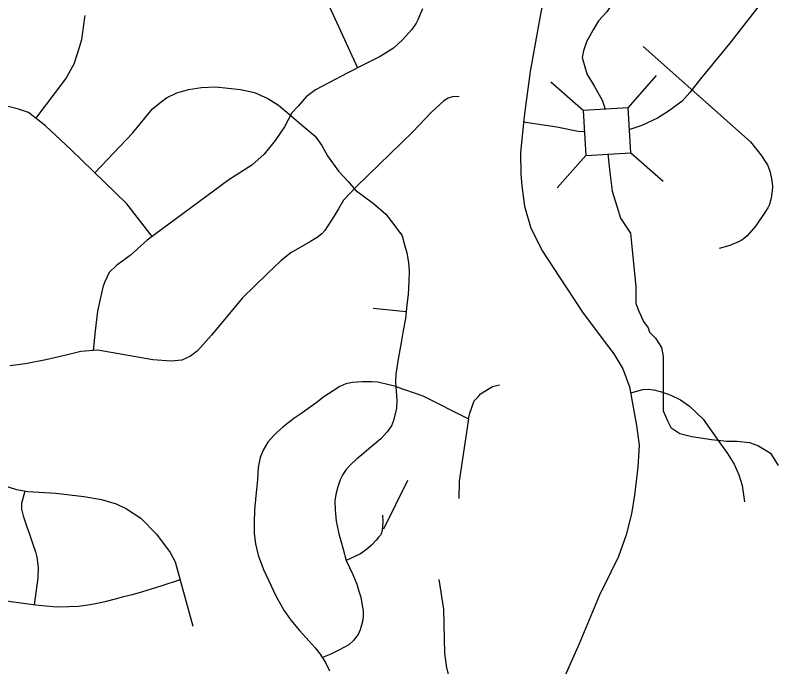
# Model space of a CAD drawing. Extents: x 1788175 to 1969470, y 584502 to 738744.
# Drawn here: x 1798565 to 1802567, y 690549 to 693983 of the extents above; entities that cross this region are included whole.
import ezdxf

# ---------------------------------------------------------------- set-up
doc = ezdxf.new("R2010")
doc.units = 0
for name, color, linetype in [('DESIGN - TRANSPORTATION - Text', 7, 'Continuous'), ('SURVEY - DRAINAGE - Storm Sewer', 7, 'Continuous'), ('SURVEY - TRANSPORTATION - Roads', 7, 'Continuous')]:
    doc.layers.add(name, color=color, linetype=linetype)

msp = doc.modelspace()

# ---------------------------------------------------------------- linework, layer by layer
at = {"layer": 'DESIGN - TRANSPORTATION - Text'}
for points in [[(1801986.1, 694760.1), (1801925.2, 694679.9), (1801881, 694576), (1801850.9, 694496.2), (1801832.8, 694418.2), (1801822.7, 694376.3), (1801816.5, 694272.4), (1801802.5, 694214.5), (1801766.3, 694116.6), (1801724.2, 694064.7), (1801682.2, 694000.8), (1801638.1, 693952.9), (1801610, 693905), (1801575.9, 693843.1), (1801559.9, 693795.2), (1801551.8, 693759.2), (1801577.7, 693673.3), (1801617.6, 693607.3), (1801659.4, 693531.3), (1801673.7, 693485)], [(1801687.2, 693251.4), (1801698.8, 693153.6), (1801710.6, 693055.7), (1801734.5, 692975.8), (1801754.4, 692913.8), (1801806.2, 692833.8), (1801814, 692763)], [(1801814, 692763), (1801835.5, 692551), (1801835.5, 692511.2), (1801835.5, 692463.3), (1801851.4, 692423.5), (1801875.3, 692367.7), (1801899.2, 692335.8), (1801907.2, 692311.9), (1801939.1, 692280), (1801971, 692232.1), (1801978.9, 692184.3), (1801978.9, 692128.5), (1801978.9, 691897.3), (1802002.9, 691841.5), (1802018.8, 691809.6), (1802066.6, 691777.7), (1802130.4, 691761.8), (1802234.1, 691745.9), (1802313.8, 691737.9), (1802369.6, 691737.9), (1802433.4, 691729.9), (1802481.2, 691714), (1802545, 691674.1), (1802584.8, 691610.3)]]:
    msp.add_lwpolyline(points, dxfattribs=at)
at = {"layer": 'SURVEY - DRAINAGE - Storm Sewer'}
for p, q in [((1801794, 693494.7), (1801944.2, 693665)), ((1801556.8, 693479.9), (1801386.5, 693630.2)), ((1801571.6, 693242.8), (1801421.4, 693072.5)), ((1801808.7, 693257.6), (1801979, 693107.3))]:
    msp.add_line(p, q, dxfattribs=at)
msp.add_lwpolyline([(1801571.6, 693242.8), (1801808.8, 693257.6), (1801794, 693494.7), (1801556.8, 693479.9)], close=True, dxfattribs=at)
at = {"layer": 'SURVEY - TRANSPORTATION - Roads'}
for points in [[(1802825.4, 694759.9), (1802767.5, 694523.1), (1802748.3, 694459.9), (1802737, 694427), (1802706.6, 694361.2), (1802666.5, 694293.2), (1802521.2, 694083.3), (1802329.8, 693836), (1802176.5, 693647.1), (1802119.1, 693575.1), (1802078.8, 693530.2), (1802006.2, 693477.5), (1801949.3, 693440.4), (1801866.8, 693401.8), (1801798.4, 693378)], [(1800022.9, 694461.2), (1800368.4, 693704.6)], [(1801361.6, 694135.9), (1801328.7, 693968.9), (1801279.2, 693685.9), (1801262.4, 693569), (1801246.1, 693449.6), (1801226.6, 693258.9), (1801229.6, 693145.6), (1801234.1, 693084.1), (1801248.7, 692976.7), (1801282.7, 692859.9), (1801344, 692739.8), (1801428.6, 692606.6), (1801554.5, 692418.3), (1801662.5, 692272), (1801719.4, 692197.9), (1801766.7, 692119.8), (1801802.5, 692024.3), (1801821, 691916.9), (1801839.3, 691821.1), (1801851.9, 691717.4), (1801845.3, 691600.1), (1801827.3, 691453.7), (1801812.8, 691355.4), (1801784.8, 691243.4), (1801743.2, 691129.3), (1801703.3, 691047.9), (1801642.5, 690922), (1801536.4, 690670.4), (1801445.3, 690465.1)], [(1800711.5, 694015.9), (1800686.8, 693957.8), (1800677.9, 693941.1), (1800654.6, 693907.8), (1800606.4, 693852.7), (1800558.4, 693809.6), (1800489, 693764.3), (1800408, 693724.6), (1800313.5, 693676.9), (1800220.9, 693627.4), (1800147.6, 693589.7), (1800097.6, 693552.3), (1800055.4, 693503.6), (1800022.8, 693468.5), (1799984.7, 693394.8), (1799935, 693322.9), (1799877.6, 693250.8), (1799812.2, 693192.1), (1799690.8, 693115.2), (1799261.6, 692796.8), (1799171.3, 692716.6), (1799100.1, 692665.5), (1799060.6, 692626.2), (1799050.3, 692603.1), (1799035.1, 692574.1), (1799027.5, 692548.9), (1798999.7, 692423.5), (1798987.1, 692319.5), (1798976.4, 692215.9)], [(1798674.8, 693438.4), (1798832.9, 693647.5), (1798876.7, 693727), (1798896.6, 693791.6), (1798916.2, 693854.5), (1798932.5, 693970.1), (1798934.1, 693980.8)], [(1801874.4, 693817.2), (1802439.4, 693314.9), (1802498.3, 693238.9), (1802513.4, 693216.6), (1802527.8, 693193.2), (1802540.1, 693161.5), (1802547.8, 693128.2), (1802552.8, 693100), (1802554.2, 693076.4), (1802553.4, 693058.3), (1802547.6, 693018.2), (1802543.5, 693000.8), (1802538.5, 692985.3), (1802530.2, 692967.8), (1802526.7, 692962), (1802518.6, 692948.9), (1802466.9, 692873.1), (1802420.9, 692820.5), (1802399.8, 692802.3), (1802389.4, 692795.4), (1802376.5, 692788.4), (1802353.9, 692779), (1802329.7, 692769.5), (1802274, 692753.6)], [(1798985, 693151.9), (1799182.6, 693360.8), (1799288, 693489.4), (1799334.1, 693526.7), (1799363, 693546.3), (1799417, 693574.1), (1799478.9, 693590.5), (1799546.6, 693601.2), (1799623.1, 693605.2), (1799752.2, 693591), (1799826, 693574.9), (1799896.1, 693543.3), (1799952.6, 693507.7), (1800009.3, 693460.6), (1800069.9, 693407.7), (1800146.1, 693345.5), (1800181.4, 693296), (1800211.1, 693240.8), (1800268, 693160.9), (1800319, 693106), (1800358.2, 693060.5), (1800453, 692989.8), (1800517.8, 692933.9), (1800560.2, 692880.3), (1800593.6, 692834.8)], [(1800903.9, 693553.7), (1800869.9, 693552.5), (1800846.6, 693545.4), (1800822.7, 693531.2), (1800756.7, 693469.6), (1800659.5, 693367.1), (1800363.8, 693079.8), (1800294.7, 693007.6), (1800268, 692962.9), (1800243.2, 692922.1), (1800197.4, 692848.3), (1800181.5, 692831), (1800157, 692811.2), (1800121, 692789.4), (1800018.2, 692730.1), (1799966.2, 692689.6), (1799891.4, 692618.5), (1799762.7, 692493.4), (1799599.8, 692296.6), (1799525, 692214.7), (1799488.5, 692185.3), (1799444.1, 692165.3), (1799387.9, 692158.7), (1799290.9, 692166.7), (1799001.6, 692217.9), (1798910.6, 692210.6), (1798841, 692192.2), (1798726.9, 692167.3), (1798620.5, 692144.5), (1798537.2, 692135.4)], [(1799287, 692815.6), (1799153.2, 692989.3), (1798857.8, 693274.9), (1798724.8, 693399.6), (1798634.9, 693469.3), (1798582.4, 693487.7), (1798528, 693502.2)], [(1801560.2, 693368.5), (1801531.8, 693369.6), (1801419.1, 693392.7), (1801242.9, 693418.6)], [(1800593.2, 692835.4), (1800603.3, 692820.4), (1800616.7, 692772.5), (1800628, 692730.6), (1800637.3, 692678.7), (1800641.7, 692632.7), (1800640, 692578.7), (1800635.5, 692510.7), (1800627.9, 692455.6), (1800621.4, 692384.5), (1800609.9, 692320.4), (1800598.3, 692257.4), (1800584.8, 692181.2), (1800577.1, 692136.2), (1800571.5, 692091.1), (1800568.8, 692050.1), (1800569.9, 692024.1), (1800576.4, 691954.2), (1800573.7, 691911.1), (1800558.2, 691847), (1800548.4, 691818.9), (1800525.6, 691786.8), (1800491.8, 691750.5), (1800458, 691721.3), (1800428.2, 691697), (1800389.4, 691663.7), (1800365.5, 691644.6), (1800329.7, 691611.3), (1800309.9, 691588.1), (1800291.1, 691563), (1800277.3, 691533.9), (1800264.5, 691496.8), (1800254.8, 691456.7), (1800250, 691423.7), (1800251.4, 691375.7), (1800256.8, 691316.7), (1800271.3, 691242.8), (1800280.5, 691211.9), (1800293.9, 691168), (1800309.3, 691108.1), (1800344.8, 691035.3), (1800365.2, 690984.5), (1800376.5, 690947.6), (1800386.7, 690915.6), (1800391.9, 690882.7), (1800397.5, 690854.2), (1800398.2, 690844.8), (1800399.4, 690821.7), (1800396.5, 690794.7), (1800389.7, 690767.6), (1800382.9, 690743.6), (1800372.1, 690718.5), (1800351.2, 690693.3), (1800348.3, 690688.2), (1800323.4, 690665.1), (1800270.6, 690635.7), (1800227.7, 690615.4), (1800184.5, 690597.2)], [(1800624.7, 692420), (1800452, 692437.3)], [(1800624.7, 692420), (1800452, 692437.3)], [(1800569.9, 692025.7), (1800476.7, 692049.4), (1800441.7, 692050.2), (1800395.7, 692050.8), (1800366.7, 692048.6), (1800341.7, 692046.4), (1800306.7, 692039.2), (1800275.8, 692025.9), (1800239.9, 692002.6), (1800192.1, 691972.3), (1800149.4, 691938), (1800107.5, 691908.6), (1800074.7, 691885.4), (1800033.9, 691857.1), (1800001, 691831.8), (1799975.2, 691811.6), (1799945.3, 691785.4), (1799925.5, 691766.3), (1799896.7, 691733.1), (1799871, 691689.9), (1799856.2, 691651.7), (1799845.6, 691599.7), (1799842.1, 691533.6), (1799832.7, 691450.5), (1799826.2, 691374.5), (1799824.6, 691309.5), (1799824.1, 691250.5), (1799831.4, 691197.5), (1799844.9, 691137.6), (1799873.4, 691061.8), (1799900.9, 691002), (1799938.4, 690923.3), (1799981, 690846.6), (1800017.4, 690794.9), (1800062.8, 690739.2), (1800113.5, 690683.2), (1800145.9, 690648.1), (1800172.7, 690615), (1800201, 690572.2), (1800221.3, 690527.4)], [(1800570.7, 692025.6), (1800713.7, 691976.1), (1800953.9, 691854.9)], [(1800953.9, 691854.9), (1800961.3, 691886.1), (1800983.3, 691950.4), (1801005.3, 691972.4), (1801017.2, 691986.8), (1801080.7, 692025.9), (1801117.3, 692035.3)], [(1801808, 691992.4), (1801872.4, 692010), (1801899.5, 692012.4), (1801930.6, 692009), (1801969.4, 691998.1), (1802020, 691979.7), (1802070.6, 691955.5), (1802117.5, 691921.6), (1802189.9, 691853.6), (1802268.5, 691741.4), (1802317.6, 691673), (1802353, 691615.9), (1802376.8, 691560.5), (1802394.8, 691505), (1802407.2, 691418.7)], [(1800953.9, 691854.9), (1800904.9, 691527.2), (1800903.1, 691436.2)], [(1800633, 691530.2), (1800504.9, 691273.8)], [(1798475.4, 691513.5), (1798572.6, 691482.3), (1798632.8, 691471.8), (1798780.2, 691464.5), (1798927.6, 691445.7), (1799020.8, 691429.9), (1799096.6, 691408.1), (1799151.2, 691382), (1799227.2, 691331.3), (1799309.5, 691248), (1799382.1, 691151.2), (1799407.8, 691101.6), (1799502.1, 690762.8)], [(1798617.1, 691474.5), (1798599.3, 691410), (1798598.1, 691395.7), (1798598.8, 691378.9), (1798606.9, 691344.5), (1798626.8, 691287.1), (1798640.7, 691247), (1798658.6, 691194.9), (1798672.6, 691155.2), (1798678.7, 691126.4), (1798685.8, 691071.3), (1798685.6, 691017), (1798665.8, 690874.6)], [(1800500.7, 691348.5), (1800501.9, 691312.5), (1800501.1, 691289.5), (1800498.2, 691267.5), (1800492.7, 691249.5), (1800489.3, 691242.7), (1800481.5, 691233.4), (1800466.6, 691215.3), (1800442.1, 691189.1), (1800416.9, 691166.9), (1800384.1, 691144.6), (1800309, 691109.2)], [(1799434.1, 691007.1), (1799337.8, 690975.8), (1799281.9, 690958.4), (1799237, 690943), (1799182.1, 690927.6), (1799174.1, 690926.6), (1799136.1, 690917.3), (1799092.2, 690905.9), (1799044.2, 690893.6), (1799006.3, 690884.3), (1798960.3, 690876), (1798898.4, 690866.5), (1798847.4, 690864.1), (1798782.3, 690862.6), (1798672.2, 690873.8), (1798493, 690897.5)], [(1800796.5, 691008.4), (1800821.3, 690853.1), (1800827.4, 690618.7), (1800837.8, 690543.8), (1800851.9, 690488.3), (1800867.8, 690452), (1800903.1, 690402.6), (1800938.3, 690370.5), (1800977.3, 690350), (1801022.1, 690329.5), (1801127, 690300.5), (1801356.1, 690244.5)]]:
    msp.add_lwpolyline(points, dxfattribs=at)

doc.saveas('drawing.dxf')
